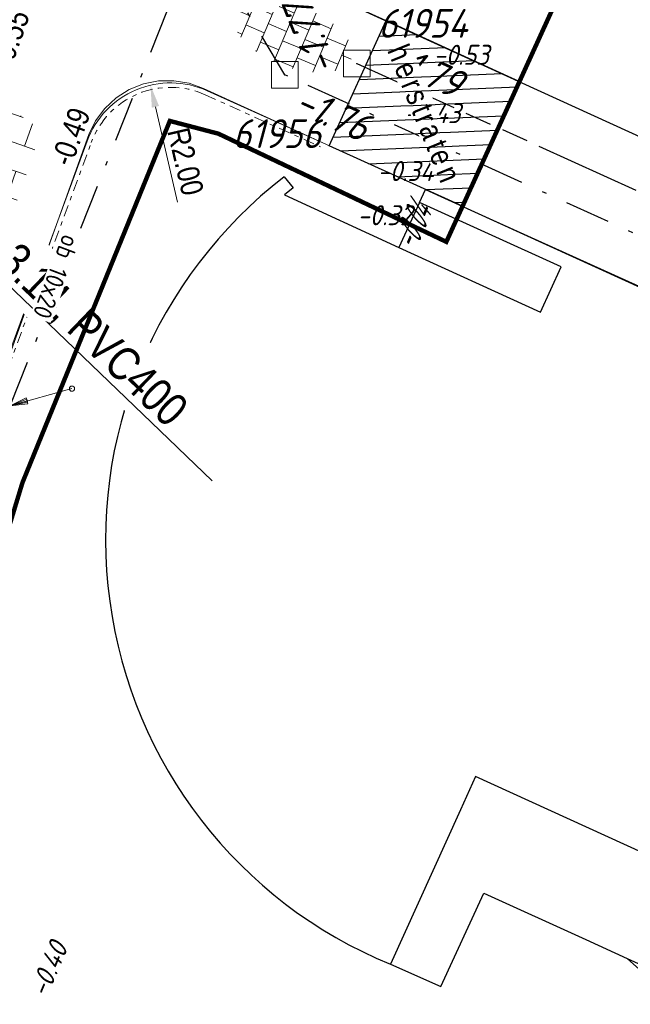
# Model space of a CAD drawing. Header units: metres. Extents: x 111546 to 149831, y 498798 to 507863.
# Tile 1016 of 1056: x 112004 to 112018, y 501907 to 501930. Entities that reach past the tile are written whole.
import ezdxf
from ezdxf import colors
from ezdxf.entities.mleader import LeaderData, LeaderLine
from ezdxf.enums import TextEntityAlignment as Align
from ezdxf.math import Vec2, Vec3

# ---------------------------------------------------------------- set-up
doc = ezdxf.new("R2010")
doc.units = ezdxf.units.M
for name, pattern in [('ACAD_ISO09W100', [45, 24, -3, 6, -3, 6, -3]), ('DASHDOT', [25.4, 12.7, -6.35, 0, -6.35]), ('DASHED', [19.05, 12.7, -6.35]), ('HIDDEN', [9.525, 6.35, -3.175])]:
    doc.linetypes.add(name, pattern=pattern)
for name, color, linetype in [('0-hoogte mv-bestaand', 253, 'Continuous'), ('0-hoogte mv-nieuw', 2, 'Continuous'), ('0-werkgrens', 210, 'FENCELINE1'), ('2-bs-Put inspectie', 252, 'Continuous'), ('2-bs-Put inspectie nummer', 252, 'Continuous'), ('2-bs-Put Koppelstuk  nummer', 253, 'Continuous'), ('2-bs-Streng gemengd', 252, 'ACAD_ISO09W100'), ('2-bs-Streng gemengd  bobtot', 252, 'Continuous'), ('2-bs-Streng regenwater', 252, 'DASHDOT'), ('2-bs-Streng regenwater  bobtot', 252, 'Continuous'), ('2-nw-tekst riool', 7, 'Continuous'), ('2-nw-tekst-zinker', 7, 'Continuous'), ('3-nw-herstraten1', 7, 'Continuous'), ('4-nw-boom tekst', 7, 'Continuous'), ('B01_HOOFDGEBOUW', 1, 'Continuous'), ('B16_LUIFEL', 10, 'Continuous'), ('B17_OVERBOUW', 1, 'HIDDEN'), ('B27_HOOFDGEBOUW', 10, 'Continuous'), ('B29_OVERBOUW', 10, 'Continuous'), ('V03_KNTTEGELPAD', 252, 'Continuous')]:
    doc.layers.add(name, color=color, linetype=linetype)
for name, color, linetype, lineweight in [('0-kadastrale percelen', 253, 'AI-KADASTRAAL', 9), ('2-nw-inlaat-hwa 125', 160, 'Continuous', 15), ('3-nw-arcering-trottoir', 2, 'Continuous', 15), ('3-nw-band-ob 10x20', 7, 'Continuous', 13), ('3-nw-band-ob 10x20-achterkant', 7, 'DASHDOT', 13), ('3-nw-maatvoering', 181, 'Continuous', 15), ('3-nw-text-20', 7, 'Continuous', 15), ('3-nw-text-20-herinrichting', 7, 'Continuous', 15), ('3-vw-verharding', 3, 'Continuous', 15), ('4-nw materiaalscheiding-groen', 210, 'DASHED', 13), ('4-nw-boom 1e grootte', 7, 'Continuous', 35)]:
    doc.layers.add(name, color=color, linetype=linetype, lineweight=lineweight)
doc.styles.get("Standard").update_dxf_attribs({"font": 'isocp-ie.shx'})
doc.styles.add('veysel', font='isocp-ie.shx', dxfattribs={"height": 0.1})
doc.styles.add('Zaanstad', font='ARIALN.TTF')
doc.styles.add('Zaanstad 1-200 2.5mm', font='ARIALN.TTF', dxfattribs={"height": 0.5})
doc.styles.add('Zaanstad 1-250 2.0mm', font='ARIALN.TTF', dxfattribs={"height": 0.5})
doc.linetypes.add('AI-KADASTRAAL', pattern='A,5.5,-2,["K",Standard,S=1.8,R=0,X=0,Y=-0.9],-2,5.5,-2,[5,NLCS.SHX,S=0.75,R=0,X=0,Y=0],-2', length=19)
doc.linetypes.add('FENCELINE1', pattern='A,6.35,-2.54,[133,ltypeshp.shx,S=2.54,R=0,X=-2.54,Y=0],-2.54,25.4', length=36.83)
doc.dimstyles.new('1-250', dxfattribs={"dimscale": 0.25, "dimtxt": 2, "dimasz": 2, "dimexe": 1, "dimexo": 1, "dimgap": 0.5, "dimtad": 1, "dimzin": 0, "dimdsep": 46, "dimtxsty": 'Zaanstad', "dimcen": 0, "dimclrd": 256, "dimclre": 256, "dimclrt": 256, "dimadec": 0, "dimazin": 0, "dimtfac": 1, "dimtofl": 0, "dimtmove": 0, "dimatfit": 3, "dimfxl": 1, "dimtfill": 1, "dimtolj": 1, "dimtzin": 0, "dimlwd": -1, "dimlwe": -1, "dimarcsym": 0})

# ---------------------------------------------------------------- blocks, each defined once
blk = doc.blocks.new('PUTVNB')
at = {"linetype": 'Continuous', "lineweight": 13}
blk.add_line((-0.008, -0.504), (-0.004, -0.498), dxfattribs=at)
at = {"linetype": 'Continuous', "lineweight": 13, "ltscale": 0.04, "flags": 128}
blk.add_lwpolyline([(-0.5, 0.5), (-0.5, -0.5), (0.5, -0.5), (0.5, 0.5), (-0.5, 0.5)], dxfattribs=at)
at = {"linetype": 'Continuous', "lineweight": 13}
blk.add_point((0, 0), dxfattribs=at)
blk = doc.blocks.new('tgls')
at = {"linetype": 'Continuous'}
for p, q in [((-1.018, -0.663), (-1.018, 0.575)), ((-0.418, -0.668), (-0.418, 0.573)), ((0.182, -0.673), (0.182, 0.57)), ((0.782, -0.678), (0.782, 0.568)), ((-1.018, 0.329), (-1.552, 0.329)), ((0.182, 0.329), (-0.418, 0.329)), ((1.218, 0.329), (0.782, 0.329)), ((-1.618, 0.029), (-1.635, 0.029)), ((-1.618, -0.658), (-1.618, 0.09)), ((-0.418, 0.029), (-1.018, 0.029)), ((0.782, 0.029), (0.182, 0.029)), ((-1.018, -0.271), (-1.618, -0.271)), ((0.182, -0.271), (-0.418, -0.271)), ((1.382, -0.271), (0.782, -0.271)), ((1.382, -0.682), (1.382, -0.248)), ((-1.618, -0.571), (-1.803, -0.571)), ((-0.418, -0.571), (-1.018, -0.571)), ((0.782, -0.571), (0.182, -0.571)), ((1.473, -0.571), (1.382, -0.571))]:
    blk.add_line(p, q, dxfattribs=at)
blk = doc.blocks.new('*D1004')
at = {"layer": '3-nw-maatvoering', "ltscale": 0.02, "transparency": 16777216}
blk.add_line((112007.888, 501925.507), (112007.39, 501927.656), dxfattribs=at)
blk.add_solid([(112007.471, 501927.675), (112007.309, 501927.637), (112007.277, 501928.143)], dxfattribs=at)
at = {"layer": 'Defpoints', "color": 0, "ltscale": 0.02, "transparency": 16777216}
blk.add_point((112007.277, 501928.143), dxfattribs=at)
at = {"layer": '3-nw-maatvoering', "ltscale": 0.02, "transparency": 16777216, "insert": (112008.066, 501926.424), "char_height": 0.5, "attachment_point": 5, "rotation": 283.0516, "style": 'Zaanstad', "bg_fill": 3, "box_fill_scale": 1.1, "bg_fill_color": 256, "bg_fill_true_color": 13158600, "bg_fill_transparency": 0}
blk.add_mtext('\\A1;R2.00', dxfattribs=at)
at = {"layer": 'Defpoints', "color": 0, "ltscale": 0.02, "transparency": 16777216}
blk.add_point((112007.729, 501926.195), dxfattribs=at)
blk = doc.blocks.new('2-inlaat')
for p, q in [((-1.728, 2.693), (0, 0)), ((0, 0), (-0.357, 0.822))]:
    blk.add_line(p, q)
blk.add_lwpolyline([(-0.357, 0.822), (-0.618, 0.653), (0, 0), (-0.424, 0.781), (-0.552, 0.694), (0, 0), (-0.491, 0.739)])
blk.add_circle((-1.728, 2.693), 0.128)
blk = doc.blocks.new('4-boom 1e grootte')
at = {"lineweight": 30}
for p, q in [((-0.141, 2.96), (-0.69, 2.85)), ((-0.141, 2.96), (-0.141, 2.791)), ((-0.082, 2.854), (0.229, 2.932)), ((0.229, 2.932), (0.476, 2.932)), ((0.476, 2.932), (0.462, 2.786)), ((-1.376, 2.685), (-1.623, 2.424)), ((-1.129, 2.685), (-1.376, 2.685)), ((-0.69, 2.85), (-1.129, 2.685)), ((-0.141, 2.791), (-0.082, 2.854)), ((0.462, 2.786), (0.543, 2.812)), ((0.543, 2.812), (0.654, 2.836)), ((0.654, 2.836), (0.929, 2.795)), ((0.984, 2.726), (0.874, 2.685)), ((0.929, 2.795), (0.984, 2.726)), ((0.984, 2.726), (0.97, 2.63)), ((0.984, 2.726), (1.121, 2.713)), ((1.061, 2.816), (1.101, 2.616)), ((1.34, 2.671), (1.862, 2.301)), ((1.101, 2.616), (1.459, 2.587)), ((-1.788, 2.424), (-2.474, 1.725)), ((-1.623, 2.424), (-1.788, 2.424)), ((-1.623, 2.424), (-1.582, 2.315)), ((1.862, 2.301), (1.944, 2.109)), ((1.944, 2.109), (1.944, 2.136)), ((1.944, 2.136), (1.944, 2.109)), ((1.944, 2.136), (2.232, 2.081)), ((2.232, 2.081), (2.027, 1.903)), ((2.027, 1.903), (2.054, 1.738)), ((2.342, 1.834), (2.37, 1.697)), ((-2.063, 1.681), (-2.694, 1.505)), ((-2.474, 1.725), (-2.063, 1.681)), ((2.054, 1.738), (2.15, 1.642)), ((2.15, 1.642), (2.37, 1.697)), ((2.37, 1.697), (2.575, 1.574)), ((2.575, 1.574), (2.644, 1.368)), ((-2.584, 1.437), (-2.749, 1.258)), ((-2.694, 1.505), (-2.502, 1.382)), ((-2.584, 1.437), (-2.543, 1.244)), ((2.644, 1.368), (2.507, 1.183)), ((-2.749, 1.258), (-2.858, 0.997)), ((2.507, 1.183), (2.822, 1.203)), ((2.822, 1.203), (2.822, 0.709)), ((-2.927, 0.984), (-2.955, 0.851)), ((-2.858, 0.997), (-2.927, 0.984)), ((-2.872, 0.75), (-3.05, 0.449)), ((-2.955, 0.851), (-3.009, 0.764)), ((-3.009, 0.764), (-2.872, 0.75)), ((-2.474, 0.75), (-2.872, 0.75)), ((2.822, 0.709), (2.905, 0.723)), ((2.905, 0.723), (3.028, 0.064)), ((-3.05, 0.449), (-2.9, 0.339)), ((-2.9, 0.339), (-3.078, 0.16)), ((-2.9, 0.339), (-2.831, 0.188)), ((-3.078, 0.16), (-2.996, -0.238)), ((-2.831, 0.188), (-3.045, 0.001)), ((2.809, 0.092), (2.781, -0.196)), ((3.028, 0.064), (2.809, 0.092)), ((-3.147, -0.032), (-2.913, -0.032)), ((2.781, -0.196), (2.96, -0.196)), ((2.96, -0.196), (2.96, -0.786)), ((-2.996, -0.238), (-2.79, -0.635)), ((-2.941, -0.635), (-2.584, -0.635)), ((-2.817, -0.635), (-2.913, -0.786)), ((-2.721, -0.498), (-2.804, -0.608)), ((-2.68, -0.498), (-2.721, -0.498)), ((-2.913, -0.786), (-2.913, -0.965)), ((2.96, -1.033), (2.877, -0.732)), ((2.96, -0.786), (2.877, -0.732)), ((-2.913, -0.965), (-2.707, -1.061)), ((-2.625, -0.924), (-2.707, -1.061)), ((-2.707, -1.061), (-2.707, -1.363)), ((2.836, -1.239), (2.891, -1.061)), ((2.96, -1.033), (2.891, -1.061)), ((-2.502, -1.253), (-2.707, -1.363)), ((2.836, -1.239), (2.63, -1.555)), ((-2.653, -1.404), (-2.762, -1.418)), ((-2.707, -1.363), (-2.474, -1.61)), ((-2.653, -1.404), (-2.666, -1.5)), ((-1.925, -1.5), (-2.323, -1.761)), ((-2.488, -1.761), (-2.488, -1.595)), ((-2.323, -1.761), (-2.488, -1.761)), ((-2.323, -1.761), (-2.186, -1.898)), ((2.37, -1.884), (2.479, -1.706)), ((2.63, -1.555), (2.479, -1.706)), ((-2.186, -1.898), (-2.227, -2.008)), ((-1.994, -1.788), (-2.186, -1.898)), ((-1.788, -1.884), (-1.898, -1.857)), ((-1.898, -1.857), (-1.569, -2.145)), ((2.37, -1.884), (1.752, -2.419)), ((-2.227, -2.008), (-2.035, -2.035)), ((-2.035, -2.035), (-2.035, -2.213)), ((-2.035, -2.213), (-1.816, -2.213)), ((-1.816, -2.213), (-1.802, -2.337)), ((-1.569, -2.145), (-1.569, -2.294)), ((-1.418, -2.268), (-1.898, -2.351)), ((-1.802, -2.337), (-1.651, -2.529)), ((-1.513, -2.285), (-1.404, -2.707)), ((1.327, -2.406), (1.56, -2.364)), ((1.382, -2.57), (1.327, -2.406)), ((1.56, -2.364), (1.656, -2.433)), ((1.656, -2.433), (1.615, -2.543)), ((1.752, -2.419), (1.656, -2.433)), ((-1.651, -2.529), (-1.363, -2.447)), ((-1.404, -2.707), (-1.322, -2.625)), ((-1.322, -2.625), (-1.198, -2.584)), ((-1.129, -2.57), (-1.198, -2.584)), ((-1.061, -2.515), (-1.129, -2.57)), ((-1.129, -2.57), (-1.014, -2.729)), ((-1.075, -2.502), (-1.061, -2.515)), ((-1.061, -2.515), (-0.924, -2.557)), ((-0.924, -2.557), (-1.061, -2.817)), ((-0.786, -2.529), (-0.924, -2.557)), ((-0.649, -2.666), (-0.416, -2.625)), ((-0.416, -2.625), (0.16, -2.776)), ((0.874, -2.666), (0.929, -2.488)), ((0.929, -2.488), (1.066, -2.488)), ((1.066, -2.488), (1.039, -2.666)), ((1.272, -2.666), (1.382, -2.57)), ((-1.061, -2.817), (-0.88, -2.728)), ((-0.88, -2.728), (-0.8, -2.858)), ((-0.649, -2.804), (-0.8, -2.858)), ((-0.649, -2.804), (-0.649, -2.666)), ((0.009, -2.954), (-0.649, -2.804)), ((0.16, -2.776), (0.298, -2.79)), ((0.874, -2.666), (0.298, -2.79)), ((0.298, -2.79), (0.298, -2.913)), ((0.628, -2.719), (0.572, -2.9)), ((0.874, -2.666), (1.272, -2.666)), ((0.298, -2.913), (0.009, -2.954)), ((0.49, -2.968), (0.298, -2.913)), ((0.572, -2.9), (0.49, -2.968))]:
    blk.add_line(p, q, dxfattribs=at)
blk.add_circle((0, 0), 0.134, dxfattribs=at)
at = {"layer": '4-nw materiaalscheiding-groen', "color": 7, "style": 'Zaanstad'}
blk.add_text(' 1e', height=1, dxfattribs=at).set_placement((-0.122, -1.744))
at = {"layer": '4-nw-boom tekst', "style": 'Zaanstad'}
blk.add_attdef('BOOMSOORT', text='', height=0.9, dxfattribs=at).set_placement((2.842, 1.834), align=Align.BOTTOM_LEFT)

msp = doc.modelspace()

# ---------------------------------------------------------------- hatches: boundary and pattern name
at = {"layer": '3-nw-arcering-trottoir'}
h = msp.add_hatch(dxfattribs=at)
h.set_pattern_fill('AVH-TEGEL_300X300_HALFST', color=256, scale=1.5, angle=316.82823, style=0, pattern_type=2)
h.set_pattern_definition([(336.85171039, (412904.4116, 911626.72008), (0.502220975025, 0.02998486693), [0.45, -0.45]), (66.85171039, (412904.4116, 911626.7201), (-0.4137707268, 0.17690049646), [])])
edge = h.paths.add_edge_path()
edge.add_ellipse((112010.4869, 501929.2417), major_axis=(1.3154, -0.4983), ratio=0.488545, start_angle=0, end_angle=360)

# ---------------------------------------------------------------- linework, layer by layer
at = {"layer": '0-kadastrale percelen', "ltscale": 0.25}
for points in [[(112013.502, 501925.78), (112008.475, 501928.066), (112008.149, 501928.186), (112007.807, 501928.244), (112007.46, 501928.24), (112007.119, 501928.172), (112006.797, 501928.043), (112006.503, 501927.857), (112006.249, 501927.621), (112006.041, 501927.343), (112005.888, 501927.031), (112003.751, 501921.1), (112002.549, 501915.607), (112002.534, 501914.586)], [(112059.967, 501904.779), (112013.502, 501925.78)]]:
    msp.add_lwpolyline(points, dxfattribs=at)
at = {"layer": '2-bs-Streng gemengd', "ltscale": 0.1, "flags": 128}
msp.add_lwpolyline([(112011.921, 501928.629), (112071.659, 501901.577)], dxfattribs=at)
at = {"layer": '2-bs-Streng regenwater', "ltscale": 0.08, "flags": 128}
for points in [[(111990.726, 501887.288), (112008.374, 501931.62)], [(112010.301, 501928.373), (112008.374, 501931.62)], [(112070.007, 501901.303), (112010.301, 501928.373)]]:
    msp.add_lwpolyline(points, dxfattribs=at)
at = {"layer": '3-nw-band-ob 10x20'}
for points in [[(112012.5864, 501929.5978), (112010.2105, 501930.6826, -0.392412), (112008.6419, 501934.4497), (112009.3625, 501936.4036)], [(111994.7921, 501883.1058), (111993.2958, 501883.1389, -0.5209917), (111990.5679, 501887.2301), (112002.2967, 501917.2453), (112005.8526, 501926.8868, -0.4351589), (112008.5524, 501928.0174), (112011.1755, 501926.838)]]:
    msp.add_lwpolyline(points, format="xyb", dxfattribs=at)
at = {"layer": '3-nw-band-ob 10x20-achterkant', "ltscale": 0.02}
msp.add_lwpolyline([(111994.7943, 501883.2058), (111993.298, 501883.2389, -0.5209917), (111990.661, 501887.1937), (112002.3902, 501917.2098), (112005.9464, 501926.8522, -0.4351589), (112008.5113, 501927.9262), (112011.1047, 501926.7546)], format="xyb", dxfattribs=at)
at = {"layer": 'B01_HOOFDGEBOUW'}
msp.add_lwpolyline([(112010.289, 501926.08), (112010.487, 501925.836), (112010.294, 501925.678), (112012.869, 501924.488), (112016.058, 501923.034), (112016.521, 501924.054), (112013.334, 501925.506), (112013.466, 501925.799), (112059.289, 501904.918), (112053.887, 501893.036)], dxfattribs=at)
msp.add_arc((112016.5803, 501917.9084), 10.3128, 127.59282, 247.77182, dxfattribs=at)
at = {"layer": 'B16_LUIFEL'}
msp.add_lwpolyline([(112018.0126, 501908.4894), (112020.226, 501906.517), (112020.5882, 501907.3168)], dxfattribs=at)
at = {"layer": 'B17_OVERBOUW'}
msp.add_lwpolyline([(112012.679, 501908.362), (112013.812, 501907.858), (112014.786, 501909.958), (112017.08, 501908.914), (112018.0126, 501908.4894)], dxfattribs=at)
at = {"layer": 'B27_HOOFDGEBOUW'}
msp.add_lwpolyline([(112050.462, 501893.716), (112051.41, 501895.799), (112014.596, 501912.582), (112014.256, 501911.837), (112012.679, 501908.362)], dxfattribs=at)
at = {"layer": 'B29_OVERBOUW'}
msp.add_line((112018.0126, 501908.4894), (112020.5882, 501907.3168), dxfattribs=at)
at = {"layer": 'V03_KNTTEGELPAD'}
msp.add_line((112013.334, 501925.506), (112012.869, 501924.488), dxfattribs=at)
msp.add_lwpolyline([(112010.409, 501930.592), (112030.472, 501921.431), (112030.347, 501921.158), (112035.713, 501918.685), (112035.797, 501918.832), (112037.071, 501921.427)], dxfattribs=at)

# ---------------------------------------------------------------- block references
at = {"layer": '2-bs-Put inspectie', "xscale": 0.6, "yscale": 0.6, "zscale": 0.6}
for p in [(112011.921, 501928.629), (112010.301, 501928.373)]:
    msp.add_blockref('PUTVNB', p, dxfattribs=at)
at = {"layer": '3-vw-verharding', "rotation": 250.8358486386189}
msp.add_blockref('tgls', (112003.799, 501925.9155), dxfattribs=at)

# ---------------------------------------------------------------- texts
at = {"color": 1, "linetype": 'Continuous', "oblique": 25, "width": 0.6}
msp.add_text('-0.04', height=0.6, rotation=67.05, dxfattribs=at).set_placement((112013.4315, 501924.8283), align=Align.CENTER)
at = {"layer": '0-hoogte mv-bestaand', "style": 'veysel', "oblique": 15}
for s, rotation, p in [('-0.53', 360, (112014.2722, 501928.6022)), ('-0.43', 360, (112013.6271, 501927.2889)), ('-0.34', 360, (112013.0174, 501925.9854)), ('-0.32', 360, (112012.5514, 501924.9911)), ('-0.40', 67, (112005.1847, 501908.157))]:
    msp.add_text(s, height=0.45, rotation=rotation, dxfattribs=at).set_placement(p, align=Align.CENTER)
at = {"layer": '2-bs-Put inspectie nummer', "oblique": 15}
msp.add_text('61956', height=0.65, dxfattribs=at).set_placement((112009.1233, 501926.532), align=Align.BOTTOM_LEFT)
at = {"layer": '2-bs-Put Koppelstuk  nummer', "oblique": 15}
msp.add_text('61954', height=0.65, dxfattribs=at).set_placement((112012.405, 501929.0146), align=Align.BOTTOM_LEFT)
at = {"layer": '2-bs-Streng gemengd  bobtot', "oblique": 15}
msp.add_text('-1.79', height=0.65, rotation=335.63689, dxfattribs=at).set_placement((112012.4854, 501928.3596), align=Align.BOTTOM_LEFT)
at = {"layer": '2-bs-Streng regenwater  bobtot', "oblique": 15}
for s, rotation, p in [('-1.77', 111.9341, (112011.6788, 501928.6087)), ('-1.76', 335.61102, (112010.3898, 501927.3791))]:
    msp.add_text(s, height=0.65, rotation=rotation, dxfattribs=at).set_placement(p, align=Align.BOTTOM_LEFT)

# ---------------------------------------------------------------- next in the draw order: texts
at = {"layer": '3-nw-text-20', "ltscale": 0.05, "insert": (112013.4582, 501927.4661), "char_height": 0.5, "attachment_point": 5, "rotation": 291.97738, "style": 'Zaanstad 1-250 2.0mm', "bg_fill": 3, "box_fill_scale": 1.1, "bg_fill_color": 256, "bg_fill_true_color": 13158600, "bg_fill_transparency": 0}
msp.add_mtext('\\A1;{\\T1.3;herstraten}', dxfattribs=at)

# ---------------------------------------------------------------- next in the draw order: leaders
at = {"layer": '2-nw-tekst-zinker'}
ml = msp.add_multileader_mtext('Standard', dxfattribs=at)
ml.set_content('zinker -3.14, PVC400', color=256, style='Zaanstad')
ml.set_leader_properties()
ml.build(insert=Vec2(0, 0))
ml.multileader.update_dxf_attribs({"has_text_frame": 1, "text_left_attachment_type": 6, "text_right_attachment_type": 5, "dogleg_length": 0.36, "arrow_head_size": 0.8, "scale": 0.5})
ctx = ml.context
ctx.base_point, ctx.scale, ctx.char_height, ctx.arrow_head_size, ctx.landing_gap_size, ctx.plane_origin, ctx.plane_x_axis, ctx.plane_y_axis = Vec3(112001.5288, 501926.0939), 0.5, 0.75, 0.8, 0.2, Vec3(112020.5852, 501908.1064), Vec3(0.7213931, -0.6925258), Vec3(0.6925258, 0.7213931)
ctx.left_attachment, ctx.right_attachment = 6, 5
notes = []
notes.append((ctx, [(0, (1, 1, 0), (112001.2691, 501926.3432), (0.7213931, -0.6925258), 0.36, [(0, [(112001.7241, 501934.1324)], 0, [])])]))
ctx.mtext.insert, ctx.mtext.text_direction, ctx.mtext.rotation, ctx.mtext.flow_direction = Vec3(112002.2963, 501926.6047), Vec3(0.7213931, -0.6925258), 5.5182008, 5
ctx.mtext.has_bg_fill, ctx.mtext.bg_color, ctx.mtext.bg_scale_factor, ctx.mtext.bg_transparency, ctx.mtext.use_window_bg_color = 1, -1027028792, 1.5, 0, 1
for ctx, leaders in notes:
    for number, flags, end, landing, length, lines in leaders:
        leader = LeaderData()
        leader.index, (leader.has_last_leader_line, leader.has_dogleg_vector, leader.attachment_direction) = number, flags
        leader.last_leader_point, leader.dogleg_vector, leader.dogleg_length = Vec3(end), Vec3(landing), length
        for number, points, colour, breaks in lines:
            line = LeaderLine()
            line.index, line.vertices, line.color, line.breaks = number, Vec3.list(points), colors.encode_raw_color(colour), breaks
            leader.lines.append(line)
        ctx.leaders.append(leader)

# ---------------------------------------------------------------- next in the draw order: hatches: boundary and pattern name
at = {"layer": '3-nw-herstraten1', "ltscale": 0.06, "transparency": 33554687}
h = msp.add_hatch(dxfattribs=at)
h.set_pattern_fill('ANSI31', color=256, scale=0.1)
h.set_pattern_definition([(2.41437, (111951.43064, 501860.89138), (-0.0133751, 0.3172182), [])])
h.paths.add_polyline_path([(112012.5864, 501929.5978), (112015.5861, 501928.2288), (112014.3047, 501925.4168), (112011.2996, 501926.7815)])

# ---------------------------------------------------------------- next in the draw order: linework, layer by layer
at = {"layer": '3-nw-herstraten1', "ltscale": 0.02}
msp.add_lwpolyline([(112012.5864, 501929.5978), (112015.5861, 501928.2288), (112014.3047, 501925.4168), (112011.2996, 501926.7815)], close=True, dxfattribs=at)

# ---------------------------------------------------------------- next in the draw order: block references
at = {"layer": '2-nw-inlaat-hwa 125', "xscale": 0.4513648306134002, "yscale": 0.4513648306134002, "zscale": 0.4513648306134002, "rotation": 252.7132091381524}
msp.add_blockref('2-inlaat', (112004.1185, 501920.9298), dxfattribs=at)

# ---------------------------------------------------------------- next in the draw order: texts
at = {"layer": '0-hoogte mv-nieuw', "char_height": 0.5, "attachment_point": 7, "rotation": 70.41437, "style": 'Zaanstad 1-200 2.5mm', "bg_fill": 3, "box_fill_scale": 1.1, "bg_fill_color": 256, "bg_fill_true_color": 13158600, "bg_fill_transparency": 0}
for s, insert in [('\\A1;-0.55', (112004.1376, 501928.4881)), ('\\A1;-0.49', (112005.5045, 501926.284))]:
    msp.add_mtext(s, dxfattribs=dict(at, insert=insert))
at = {"layer": '3-nw-text-20-herinrichting', "color": 0, "insert": (112005.3151, 501924.8179), "char_height": 0.408319, "attachment_point": 7, "rotation": 249.22897, "style": 'veysel', "bg_fill": 3, "box_fill_scale": 1.1, "bg_fill_color": 256, "bg_fill_true_color": 13158600, "bg_fill_transparency": 0}
msp.add_mtext('\\A1;ob 10x20', dxfattribs=at)

# ---------------------------------------------------------------- next in the draw order: dimensions: what is measured, and where the dimension line sits
at = {"layer": '3-nw-maatvoering', "ltscale": 0.02}
dim = msp.add_radius_dim(center=(112007.7291, 501926.1947), mpoint=(112007.2774, 501928.1431), dimstyle='1-250', dxfattribs=at)
dim.commit()
dim.dimension.update_dxf_attribs({"geometry": '*D1004', "text_midpoint": (112007.6959, 501926.3379), "dimtype": 164})

# ---------------------------------------------------------------- next in the draw order: linework, layer by layer
at = {"layer": '0-werkgrens', "ltscale": 0.1, "const_width": 0.1}
msp.add_lwpolyline([(112019.0059, 501946.6692), (112011.9608, 501939.0068), (112011.4376, 501938.2695), (112017.6357, 501932.7198), (112013.9381, 501924.6176), (112008.8062, 501927.0514), (112007.7139, 501927.3381), (112004.3954, 501919.1964), (112003.4335, 501916.0308), (112000.4033, 501906.3211)], dxfattribs=at)

# ---------------------------------------------------------------- next in the draw order: block references
at = {"layer": '4-nw-boom 1e grootte'}
ref = msp.add_blockref('4-boom 1e grootte', (111987.4337, 501921.0996), dxfattribs=dict(at, rotation=337.6237412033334))
ref.add_attrib('BOOMSOORT', '1e orde Iep; Plataan; Platanus x hispanica Huissen', dxfattribs={"layer": '4-nw-boom tekst', "height": 0.9, "rotation": 337.62374, "style": 'Zaanstad'}).set_placement((111980.7619, 501919.0431), align=Align.BOTTOM_LEFT)

# ---------------------------------------------------------------- next in the draw order: leaders
at = {"layer": '2-nw-tekst riool'}
ml = msp.add_multileader_mtext('Standard', dxfattribs=at)
ml.set_content('Maken aansluiting op betonput\\P(gat groter maken en aanstorten)', color=256, style='Zaanstad')
ml.set_leader_properties()
ml.build(insert=Vec2(0, 0))
ml.multileader.update_dxf_attribs({"has_text_frame": 1, "text_left_attachment_type": 6, "text_right_attachment_type": 5, "dogleg_length": 0.36, "arrow_head_size": 0.8, "scale": 0.5})
ctx = ml.context
ctx.base_point, ctx.scale, ctx.char_height, ctx.arrow_head_size, ctx.landing_gap_size, ctx.plane_origin, ctx.plane_x_axis, ctx.plane_y_axis = Vec3(112013.9861, 501940.4677), 0.5, 0.75, 0.8, 0.2, Vec3(112033.636, 501921.9105), Vec3(0.7213931, -0.6925258), Vec3(0.6925258, 0.7213931)
ctx.left_attachment, ctx.right_attachment = 6, 5
notes = []
notes.append((ctx, [(0, (1, 1, 0), (112013.7264, 501940.7171), (0.7213931, -0.6925258), 0.36, [(0, [(112008.6358, 501932.7358)], 0, [])])]))
ctx.mtext.insert, ctx.mtext.text_direction, ctx.mtext.rotation, ctx.mtext.flow_direction = Vec3(112014.8025, 501941.0294), Vec3(0.7213931, -0.6925258), 5.5182008, 5
ctx.mtext.has_bg_fill, ctx.mtext.bg_color, ctx.mtext.bg_scale_factor, ctx.mtext.bg_transparency, ctx.mtext.use_window_bg_color = 1, -1027028792, 1.5, 0, 1
for ctx, leaders in notes:
    for number, flags, end, landing, length, lines in leaders:
        leader = LeaderData()
        leader.index, (leader.has_last_leader_line, leader.has_dogleg_vector, leader.attachment_direction) = number, flags
        leader.last_leader_point, leader.dogleg_vector, leader.dogleg_length = Vec3(end), Vec3(landing), length
        for number, points, colour, breaks in lines:
            line = LeaderLine()
            line.index, line.vertices, line.color, line.breaks = number, Vec3.list(points), colors.encode_raw_color(colour), breaks
            leader.lines.append(line)
        ctx.leaders.append(leader)

doc.saveas('drawing.dxf')
